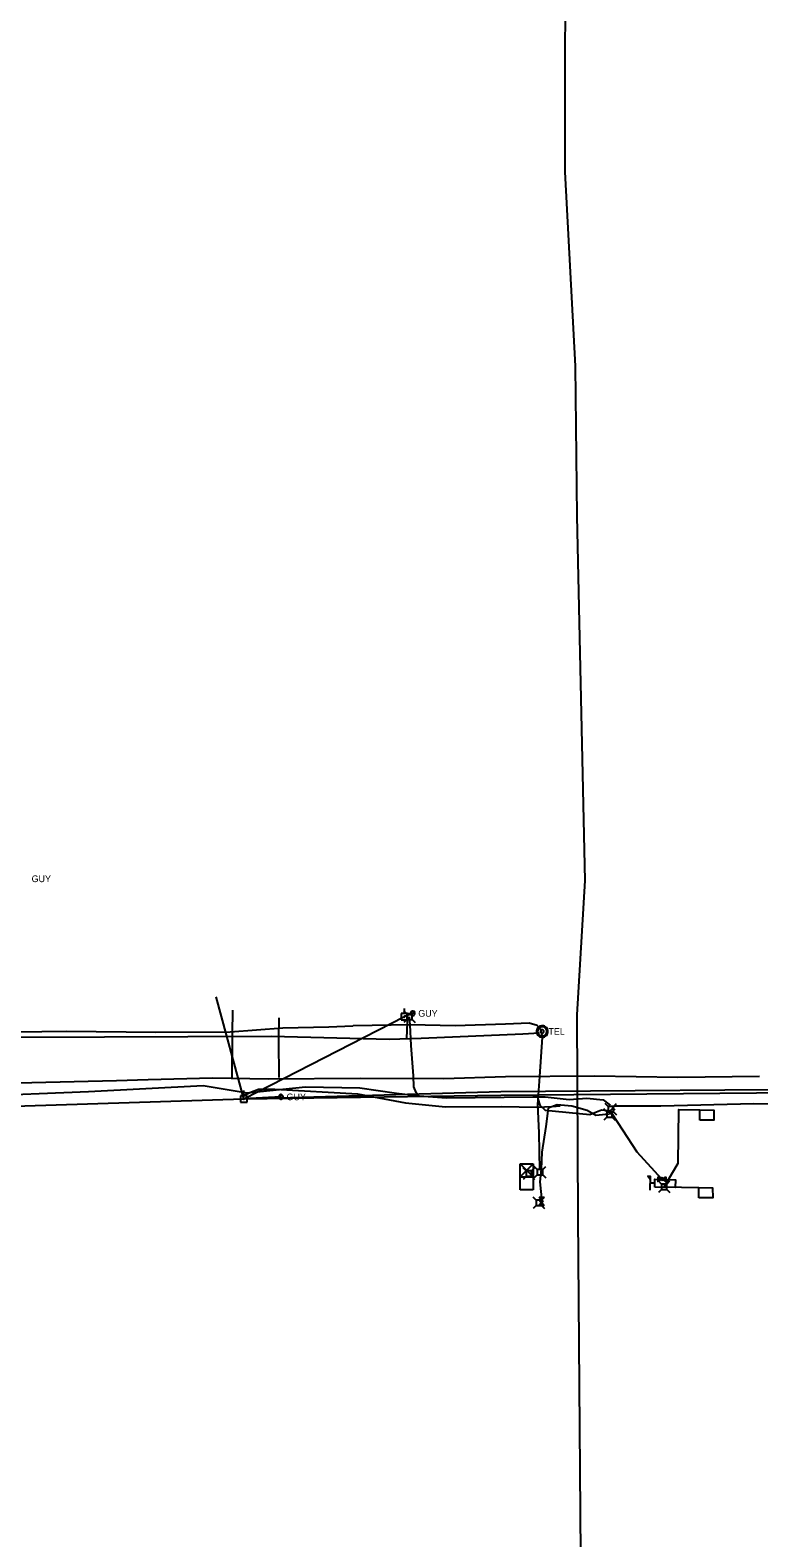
# Model space of a CAD drawing. Extents: x 596028 to 606371, y 330010 to 403088.
# Drawn here: x 602605 to 603025, y 392669 to 393537 of the extents above; entities that cross this region are included whole.
import ezdxf

# ---------------------------------------------------------------- set-up
doc = ezdxf.new("R2010")
doc.units = 0
for name, color, linetype in [('E_FTMS', 7, 'Continuous'), ('E_FTMS_Conduit', 7, 'Continuous'), ('E_FTMS_Loop', 7, 'Continuous'), ('E_UTL_AG', 7, 'Continuous'), ('E_UTL_E', 7, 'Continuous'), ('E_UTL_E_Bold', 7, 'Continuous'), ('E_UTL_E_UG', 7, 'Continuous'), ('E_UTL_EGuyWire', 7, 'Continuous'), ('E_UTL_EPowerPole', 7, 'Continuous'), ('E_UTL_FO_UG', 7, 'Continuous'), ('E_UTL_FO_UG_QWEST', 7, 'Continuous'), ('E_UTL_G_UG', 7, 'Continuous'), ('E_UTL_Overhead', 7, 'Continuous'), ('E_UTL_T', 7, 'Continuous'), ('E_UTL_T_MH', 7, 'Continuous'), ('E_UTL_T_UG', 7, 'Continuous'), ('E_UTL_TV_UG', 7, 'Continuous')]:
    doc.layers.add(name, color=color, linetype=linetype)

# ---------------------------------------------------------------- blocks, each defined once
blk = doc.blocks.new('MTR')
at = {"layer": 'E_UTL_AG'}
for points in [[(-11.4, 19.8), (11.4, 19.8), (0, 3.8)], [(-11.4, -19.8), (11.4, -19.8), (0, -3.8)]]:
    blk.add_lwpolyline(points, close=True, dxfattribs=at)
blk.add_ellipse((0, 0), major_axis=(7.62, 0), ratio=0.5, dxfattribs=at)
blk = doc.blocks.new('_U262')
at = {"layer": 'E_UTL_E_Bold', "xscale": 0.005080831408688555, "yscale": 0.005080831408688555}
blk.add_blockref('MTR', (0, 0), dxfattribs=at)

msp = doc.modelspace()

# ---------------------------------------------------------------- linework, layer by layer
at = {"layer": 'E_FTMS'}
for p, q in [((602962.34, 392877.45), (602962.14, 392869.55)), ((602964.99, 392873.49), (602962.24, 392873.56))]:
    msp.add_line(p, q, dxfattribs=at)
for points in [[(602962.29, 392875.63), (602960.88, 392877.48), (602962.34, 392877.45)], [(602964.94, 392871.24), (602965.05, 392875.74), (602976.86, 392875.44), (602976.75, 392870.95)]]:
    msp.add_lwpolyline(points, close=True, dxfattribs=at)
for points in [[(602968.86, 392873.02), (602967.11, 392874.77)], [(602971.96, 392873.02), (602968.86, 392873.02)], [(602968.86, 392873.02), (602968.86, 392869.92)], [(602971.96, 392873.02), (602973.71, 392874.77)], [(602971.96, 392869.92), (602971.96, 392873.02)], [(602968.86, 392869.92), (602967.11, 392868.17)], [(602968.86, 392869.92), (602971.96, 392869.92)], [(602971.96, 392869.92), (602973.71, 392868.17)]]:
    msp.add_lwpolyline(points, dxfattribs=at)
at = {"layer": 'E_FTMS_Conduit'}
msp.add_line((602970.41, 392871.46), (602990.27, 392871.02), dxfattribs=at)
msp.add_lwpolyline([(602970.41, 392871.46), (602978.37, 392885.08), (602978.76, 392916), (602990.98, 392915.73)], dxfattribs=at)
at = {"layer": 'E_FTMS_Loop'}
for points in [[(602990.97, 392909.73), (602990.98, 392915.73), (602998.98, 392915.62), (602999.05, 392909.69), (602990.97, 392909.73)], [(602990.26, 392865.02), (602990.27, 392871.02), (602998.27, 392870.91), (602998.34, 392864.98), (602990.26, 392865.02)]]:
    msp.add_lwpolyline(points, dxfattribs=at)
at = {"layer": 'E_UTL_E'}
for points in [[(602937.31, 392914.59), (602935.56, 392916.35)], [(602940.4, 392914.59), (602942.16, 392916.35)], [(602937.31, 392911.5), (602935.56, 392909.75)], [(602940.4, 392914.59), (602937.31, 392914.59)], [(602937.31, 392914.59), (602937.31, 392911.5)], [(602937.31, 392911.5), (602940.4, 392911.5)], [(602940.4, 392911.5), (602940.4, 392914.59)], [(602940.4, 392911.5), (602942.16, 392909.75)], [(602896.68, 392863.73), (602894.93, 392865.48)], [(602899.78, 392863.73), (602901.53, 392865.48)], [(602896.68, 392860.63), (602894.93, 392858.88)], [(602899.78, 392863.73), (602896.68, 392863.73)], [(602896.68, 392863.73), (602896.68, 392860.63)], [(602896.68, 392860.63), (602899.78, 392860.63)], [(602899.78, 392860.63), (602899.78, 392863.73)], [(602899.78, 392860.63), (602901.53, 392858.88)]]:
    msp.add_lwpolyline(points, dxfattribs=at)
at = {"layer": 'E_UTL_E_UG'}
for points in [[(602729.12, 392924.35), (602731.67, 392925.75), (602736.79, 392927.7), (602746.1, 392927.54), (602793.87, 392924.97)], [(602793.82, 392924.9), (602821.33, 392919.82), (602844.34, 392917.45), (602876.76, 392917.7), (602897.07, 392917.22), (602905.8, 392917.66), (602910.5, 392918.12)], [(602903.46, 392916.71), (602902.29, 392906.15), (602899.9, 392891.35), (602899.61, 392881.59), (602898.66, 392874.35), (602899.81, 392863.06)], [(602969.03, 392875.84), (602954.77, 392891.34), (602946.56, 392904.1), (602940.41, 392913.42), (602936.84, 392912.97), (602931.07, 392912.39), (602926.06, 392915.32), (602917.27, 392917.82), (602908.69, 392918.6), (602903.54, 392916.72)]]:
    msp.add_lwpolyline(points, dxfattribs=at)
at = {"layer": 'E_UTL_EGuyWire'}
for p, q in [((602825.53, 392971.27), (602820.76, 392969.4)), ((602749.67, 392923.19), (602728.3, 392922.04))]:
    msp.add_line(p, q, dxfattribs=at)
for points in [[(602826.81, 392971.27), (602826.79, 392971.51), (602826.72, 392971.74), (602826.61, 392971.96), (602826.46, 392972.15), (602826.28, 392972.31), (602826.06, 392972.43), (602825.83, 392972.51), (602825.59, 392972.55), (602825.35, 392972.54), (602825.11, 392972.48), (602824.89, 392972.38), (602824.69, 392972.24), (602824.52, 392972.06), (602824.39, 392971.86), (602824.3, 392971.63), (602824.25, 392971.39), (602824.25, 392971.15), (602824.3, 392970.91), (602824.39, 392970.68), (602824.52, 392970.47), (602824.69, 392970.3), (602824.89, 392970.16), (602825.11, 392970.05), (602825.35, 392970), (602825.59, 392969.99), (602825.83, 392970.02), (602826.06, 392970.1), (602826.28, 392970.22), (602826.46, 392970.38), (602826.61, 392970.57), (602826.72, 392970.79), (602826.79, 392971.02), (602826.81, 392971.27)], [(602825.69, 392971.27), (602825.69, 392971.3), (602825.68, 392971.33), (602825.67, 392971.35), (602825.65, 392971.38), (602825.62, 392971.4), (602825.6, 392971.41), (602825.57, 392971.42), (602825.54, 392971.43), (602825.51, 392971.43), (602825.48, 392971.42), (602825.45, 392971.41), (602825.43, 392971.39), (602825.41, 392971.37), (602825.39, 392971.34), (602825.38, 392971.31), (602825.37, 392971.28), (602825.37, 392971.25), (602825.38, 392971.22), (602825.39, 392971.19), (602825.41, 392971.17), (602825.43, 392971.15), (602825.45, 392971.13), (602825.48, 392971.12), (602825.51, 392971.11), (602825.54, 392971.11), (602825.57, 392971.11), (602825.6, 392971.12), (602825.62, 392971.14), (602825.65, 392971.16), (602825.67, 392971.18), (602825.68, 392971.21), (602825.69, 392971.24), (602825.69, 392971.27)], [(602750.95, 392923.19), (602750.93, 392923.43), (602750.86, 392923.66), (602750.75, 392923.88), (602750.6, 392924.07), (602750.41, 392924.23), (602750.2, 392924.35), (602749.97, 392924.43), (602749.73, 392924.47), (602749.49, 392924.46), (602749.25, 392924.4), (602749.03, 392924.3), (602748.83, 392924.16), (602748.66, 392923.98), (602748.53, 392923.77), (602748.44, 392923.55), (602748.39, 392923.31), (602748.39, 392923.06), (602748.44, 392922.82), (602748.53, 392922.6), (602748.66, 392922.39), (602748.83, 392922.22), (602749.03, 392922.07), (602749.25, 392921.97), (602749.49, 392921.91), (602749.73, 392921.9), (602749.97, 392921.94), (602750.2, 392922.02), (602750.41, 392922.14), (602750.6, 392922.3), (602750.75, 392922.49), (602750.86, 392922.71), (602750.93, 392922.94), (602750.95, 392923.19)], [(602749.83, 392923.19), (602749.83, 392923.22), (602749.82, 392923.24), (602749.81, 392923.27), (602749.79, 392923.3), (602749.76, 392923.32), (602749.74, 392923.33), (602749.71, 392923.34), (602749.68, 392923.35), (602749.65, 392923.34), (602749.62, 392923.34), (602749.59, 392923.32), (602749.57, 392923.31), (602749.54, 392923.28), (602749.53, 392923.26), (602749.52, 392923.23), (602749.51, 392923.2), (602749.51, 392923.17), (602749.52, 392923.14), (602749.53, 392923.11), (602749.54, 392923.09), (602749.57, 392923.06), (602749.59, 392923.05), (602749.62, 392923.03), (602749.65, 392923.03), (602749.68, 392923.02), (602749.71, 392923.03), (602749.74, 392923.04), (602749.76, 392923.05), (602749.79, 392923.07), (602749.81, 392923.1), (602749.82, 392923.13), (602749.83, 392923.15), (602749.83, 392923.19)]]:
    msp.add_lwpolyline(points, dxfattribs=at)
at = {"layer": 'E_UTL_EPowerPole'}
for points in [[(602822.57, 392971.24), (602818.88, 392971.24)], [(602818.88, 392971.24), (602818.88, 392967.55)], [(602820.99, 392969.4), (602820.99, 392969.45), (602820.98, 392969.49), (602820.96, 392969.53), (602820.93, 392969.56), (602820.89, 392969.59), (602820.86, 392969.62), (602820.81, 392969.63), (602820.77, 392969.64), (602820.72, 392969.64), (602820.68, 392969.63), (602820.64, 392969.61), (602820.6, 392969.58), (602820.57, 392969.55), (602820.54, 392969.51), (602820.53, 392969.47), (602820.52, 392969.42), (602820.52, 392969.38), (602820.53, 392969.33), (602820.54, 392969.29), (602820.57, 392969.25), (602820.6, 392969.22), (602820.64, 392969.19), (602820.68, 392969.17), (602820.72, 392969.16), (602820.77, 392969.16), (602820.81, 392969.17), (602820.86, 392969.18), (602820.89, 392969.21), (602820.93, 392969.24), (602820.96, 392969.27), (602820.98, 392969.31), (602820.99, 392969.35), (602820.99, 392969.4)], [(602820.72, 392971.24), (602820.72, 392974.15)], [(602822.57, 392967.55), (602822.57, 392971.24)], [(602818.88, 392967.55), (602822.57, 392967.55)], [(602728.26, 392923.88), (602728.26, 392926.79)], [(602730.11, 392923.88), (602726.42, 392923.88)], [(602726.42, 392923.88), (602726.42, 392920.19)], [(602726.42, 392920.19), (602730.11, 392920.19)], [(602728.54, 392922.04), (602728.53, 392922.09), (602728.52, 392922.13), (602728.5, 392922.17), (602728.47, 392922.21), (602728.43, 392922.24), (602728.4, 392922.26), (602728.35, 392922.27), (602728.31, 392922.28), (602728.26, 392922.28), (602728.22, 392922.27), (602728.18, 392922.25), (602728.14, 392922.22), (602728.11, 392922.19), (602728.08, 392922.15), (602728.07, 392922.11), (602728.06, 392922.06), (602728.06, 392922.02), (602728.07, 392921.97), (602728.08, 392921.93), (602728.11, 392921.89), (602728.14, 392921.86), (602728.18, 392921.83), (602728.22, 392921.82), (602728.26, 392921.8), (602728.31, 392921.8), (602728.35, 392921.81), (602728.4, 392921.82), (602728.43, 392921.85), (602728.47, 392921.88), (602728.5, 392921.91), (602728.52, 392921.95), (602728.53, 392922), (602728.54, 392922.04)], [(602730.11, 392920.19), (602730.11, 392923.88)]]:
    msp.add_lwpolyline(points, dxfattribs=at)
at = {"layer": 'E_UTL_FO_UG'}
for points in [[(602822.19, 392956.76), (602822.45, 392966.26), (602822.42, 392968.05)], [(602744.17, 392958.14), (602811.93, 392956.5), (602830.46, 392956.98), (602888.89, 392959.54), (602898.54, 392960.08)], [(601987.62, 392904.43), (601987.07, 392932.94), (601986.81, 392942.99), (601989.6, 392945.53), (602112.08, 392950.22), (602178.58, 392948.3), (602273.49, 392949.45), (602331.51, 392952.35), (602503.39, 392957.27), (602744.17, 392958.14)]]:
    msp.add_lwpolyline(points, dxfattribs=at)
at = {"layer": 'E_UTL_FO_UG_QWEST'}
msp.add_lwpolyline([(602924.87, 392342.9), (602920.85, 392854.41), (602920.17, 392970.4), (602924.83, 393047.83), (602920.22, 393257.46), (602919.27, 393343.93), (602913.31, 393455.78), (602913.44, 393617.17), (602913.09, 393794.97), (602913.29, 393963.3), (602912.87, 394230.22), (602913.5, 394374.09), (602911.22, 394564.7), (602911.05, 394764.02), (602910.07, 394976.29), (602910.06, 395060.06), (602909.38, 395242.77), (602909.39, 395615.88)], dxfattribs=at)
at = {"layer": 'E_UTL_G_UG'}
for points in [[(602721.75, 392973.12), (602721.58, 392959.57), (602721.35, 392933.7)], [(602748.43, 392968.63), (602748.25, 392955.85), (602748.39, 392934.38)], [(602389.24, 392926.97), (602411.14, 392927.71), (602446.9, 392928.14), (602480.5, 392928.38), (602514.95, 392929.35), (602529.4, 392929.59), (602581.57, 392930.9), (602654.88, 392932.7), (602673.09, 392933.13), (602710.31, 392934.1), (602742.49, 392933.55), (602795.26, 392934.05), (602843.46, 392933.78), (602879.07, 392934.83), (602930.33, 392935.38), (602978.19, 392934.61), (603025.18, 392935.04)]]:
    msp.add_lwpolyline(points, dxfattribs=at)
at = {"layer": 'E_UTL_Overhead'}
for points in [[(602728.3, 392922.04), (602712.39, 392980.77)], [(602728.3, 392922.04), (602820.76, 392969.4)], [(601295.05, 392893.96), (601477.86, 392877.45), (601702.11, 392872.9), (601719.5, 392871.4), (601797.92, 392868.72), (601799.91, 392868.11), (601866.29, 392804.61), (601998.56, 392866.58), (602187.53, 392880.1), (602351.49, 392890.02), (602553.94, 392916.46), (602728.3, 392922.04)]]:
    msp.add_lwpolyline(points, dxfattribs=at)
at = {"layer": 'E_UTL_T'}
for points in [[(602822.1, 392970.92), (602820.35, 392972.67)], [(602825.2, 392970.92), (602822.1, 392970.92)], [(602822.1, 392970.92), (602822.1, 392967.82)], [(602825.2, 392970.92), (602826.95, 392972.67)], [(602825.2, 392967.82), (602825.2, 392970.92)], [(602822.1, 392967.82), (602820.35, 392966.07)], [(602822.1, 392967.82), (602825.2, 392967.82)], [(602825.2, 392967.82), (602826.95, 392966.07)], [(602938.12, 392917.61), (602936.36, 392919.36)], [(602941.21, 392917.61), (602938.12, 392917.61)], [(602938.12, 392917.61), (602938.12, 392914.52)], [(602941.21, 392917.61), (602942.96, 392919.36)], [(602941.21, 392914.52), (602941.21, 392917.61)], [(602938.12, 392914.52), (602936.36, 392912.76)], [(602938.12, 392914.52), (602941.21, 392914.52)], [(602941.21, 392914.52), (602942.96, 392912.76)], [(602887.52, 392884.56), (602894.94, 392884.56)], [(602887.52, 392869.71), (602887.52, 392884.56)], [(602894.94, 392877.14), (602887.52, 392884.56)], [(602894.94, 392884.56), (602887.52, 392877.14)], [(602890.85, 392880.54), (602889.1, 392882.29)], [(602893.94, 392880.54), (602895.7, 392882.29)], [(602894.94, 392884.56), (602894.94, 392869.71)], [(602897.31, 392881.39), (602895.56, 392883.14)], [(602900.4, 392881.39), (602897.31, 392881.39)], [(602897.31, 392881.39), (602897.31, 392878.29)], [(602900.4, 392881.39), (602902.16, 392883.14)], [(602900.4, 392878.29), (602900.4, 392881.39)], [(602887.52, 392877.14), (602894.94, 392877.14)], [(602890.85, 392877.44), (602889.1, 392875.69)], [(602893.94, 392880.54), (602890.85, 392880.54)], [(602890.85, 392880.54), (602890.85, 392877.44)], [(602890.85, 392877.44), (602893.94, 392877.44)], [(602891.23, 392877.14), (602891.23, 392877.14)], [(602893.94, 392877.44), (602893.94, 392880.54)], [(602893.94, 392877.44), (602895.7, 392875.69)], [(602897.31, 392878.29), (602895.56, 392876.54)], [(602897.31, 392878.29), (602900.4, 392878.29)], [(602900.4, 392878.29), (602902.16, 392876.54)], [(602894.94, 392869.71), (602887.52, 392869.71)]]:
    msp.add_lwpolyline(points, dxfattribs=at)
at = {"layer": 'E_UTL_T_MH'}
for points in [[(602903.42, 392960.85), (602903.36, 392961.48), (602903.19, 392962.08), (602902.9, 392962.64), (602902.51, 392963.13), (602902.04, 392963.54), (602901.49, 392963.85), (602900.9, 392964.06), (602900.28, 392964.15), (602899.65, 392964.12), (602899.04, 392963.97), (602898.47, 392963.71), (602897.96, 392963.35), (602897.53, 392962.89), (602897.19, 392962.36), (602896.96, 392961.78), (602896.84, 392961.16), (602896.84, 392960.54), (602896.96, 392959.92), (602897.19, 392959.34), (602897.53, 392958.81), (602897.96, 392958.36), (602898.47, 392957.99), (602899.04, 392957.73), (602899.65, 392957.58), (602900.28, 392957.55), (602900.9, 392957.64), (602901.49, 392957.85), (602902.04, 392958.16), (602902.51, 392958.57), (602902.9, 392959.07), (602903.19, 392959.62), (602903.36, 392960.23), (602903.42, 392960.85)], [(602902.76, 392960.85), (602902.72, 392961.35), (602902.57, 392961.83), (602902.34, 392962.28), (602902.03, 392962.67), (602901.66, 392963), (602901.22, 392963.25), (602900.75, 392963.42), (602900.25, 392963.49), (602899.75, 392963.46), (602899.26, 392963.35), (602898.8, 392963.14), (602898.39, 392962.85), (602898.05, 392962.48), (602897.78, 392962.06), (602897.59, 392961.59), (602897.5, 392961.1), (602897.5, 392960.6), (602897.59, 392960.11), (602897.78, 392959.64), (602898.05, 392959.22), (602898.39, 392958.86), (602898.8, 392958.56), (602899.26, 392958.36), (602899.75, 392958.24), (602900.25, 392958.21), (602900.75, 392958.29), (602901.22, 392958.45), (602901.66, 392958.7), (602902.03, 392959.03), (602902.34, 392959.42), (602902.57, 392959.87), (602902.72, 392960.35), (602902.76, 392960.85)], [(602901.11, 392960.85), (602901.1, 392961.04), (602901.04, 392961.22), (602900.96, 392961.39), (602900.84, 392961.53), (602900.7, 392961.66), (602900.53, 392961.75), (602900.36, 392961.81), (602900.17, 392961.84), (602899.98, 392961.83), (602899.8, 392961.79), (602899.63, 392961.71), (602899.48, 392961.6), (602899.35, 392961.46), (602899.24, 392961.3), (602899.17, 392961.13), (602899.14, 392960.95), (602899.14, 392960.76), (602899.17, 392960.57), (602899.24, 392960.4), (602899.35, 392960.24), (602899.48, 392960.1), (602899.63, 392959.99), (602899.8, 392959.92), (602899.98, 392959.87), (602900.17, 392959.86), (602900.36, 392959.89), (602900.53, 392959.95), (602900.7, 392960.04), (602900.84, 392960.17), (602900.96, 392960.32), (602901.04, 392960.48), (602901.1, 392960.66), (602901.11, 392960.85)]]:
    msp.add_lwpolyline(points, dxfattribs=at)
at = {"layer": 'E_UTL_T_UG'}
for points in [[(602829.24, 392923.71), (602827.56, 392925.64), (602826.14, 392928.93), (602825.9, 392935.29), (602824.67, 392952.73), (602823.99, 392964.67), (602823.73, 392969.27)], [(602388.53, 392955.74), (602420.79, 392956.04), (602453.72, 392957.33), (602508.2, 392958.66), (602569.36, 392960.24), (602626.21, 392961.03), (602677.62, 392960.46), (602720.41, 392960.57), (602750.78, 392962.87), (602777.32, 392963.61), (602791.13, 392964.06)], [(602898.68, 392880.92), (602898.38, 392902.45), (602897.69, 392918.76), (602898.78, 392934.96), (602900.21, 392957.64), (602899.42, 392961.9), (602897.18, 392964.35), (602892.55, 392965.58), (602878.97, 392965.13), (602849.93, 392964.04), (602824.02, 392964.63), (602791.33, 392964.09)], [(602183.45, 392880.04), (602498.63, 392916.32), (602547.76, 392920.51), (602549.11, 392921.96), (602572.46, 392923.68), (602638.83, 392926.33), (602704.91, 392929.68), (602730.16, 392925.58), (602763.74, 392928.96), (602795.02, 392928.46), (602816.21, 392925.39), (602829.24, 392923.73)], [(602829.24, 392923.73), (602845.04, 392922.68), (602894.73, 392923.2), (602901.75, 392923.14), (602915.69, 392921.72), (602925.88, 392922.44), (602935.22, 392921.54), (602939.17, 392918.43)], [(602897.66, 392922), (602898.73, 392918.41), (602901.79, 392915.54), (602927.6, 392913.08), (602934.22, 392915.73), (602939.17, 392915.15), (602941.91, 392918.11), (602968.45, 392918.09), (603022.05, 392919.38), (603136.45, 392919.22), (603182.36, 392917.8), (603189.64, 392916.72)]]:
    msp.add_lwpolyline(points, dxfattribs=at)
at = {"layer": 'E_UTL_TV_UG'}
for points in [[(602728.3, 392922.04), (602876.34, 392924.23), (603906.48, 392933.55)], [(602728.3, 392922.04), (602876.2, 392926.24), (603289.03, 392929.38)]]:
    msp.add_lwpolyline(points, dxfattribs=at)

# ---------------------------------------------------------------- block references
at = {"layer": 'E_UTL_E_Bold', "xscale": 23.622000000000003, "yscale": 23.622000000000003, "rotation": -90.00000000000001}
msp.add_blockref('_U262', (602969.03, 392875.84), dxfattribs=at)
at = {"layer": 'E_UTL_E_Bold', "xscale": 23.622000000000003, "yscale": 23.622000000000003}
msp.add_blockref('_U262', (602899.7, 392863.06), dxfattribs=at)

# ---------------------------------------------------------------- texts
at = {"layer": 'E_UTL_EGuyWire'}
for p in [(602606.03, 393046.83), (602828.74, 392969.34), (602752.88, 392921.26)]:
    msp.add_text('GUY', height=3.85, dxfattribs=at).set_placement(p)
at = {"layer": 'E_UTL_T_MH'}
msp.add_text('TEL', height=3.849, dxfattribs=at).set_placement((602903.69, 392958.91))

doc.saveas('drawing.dxf')
